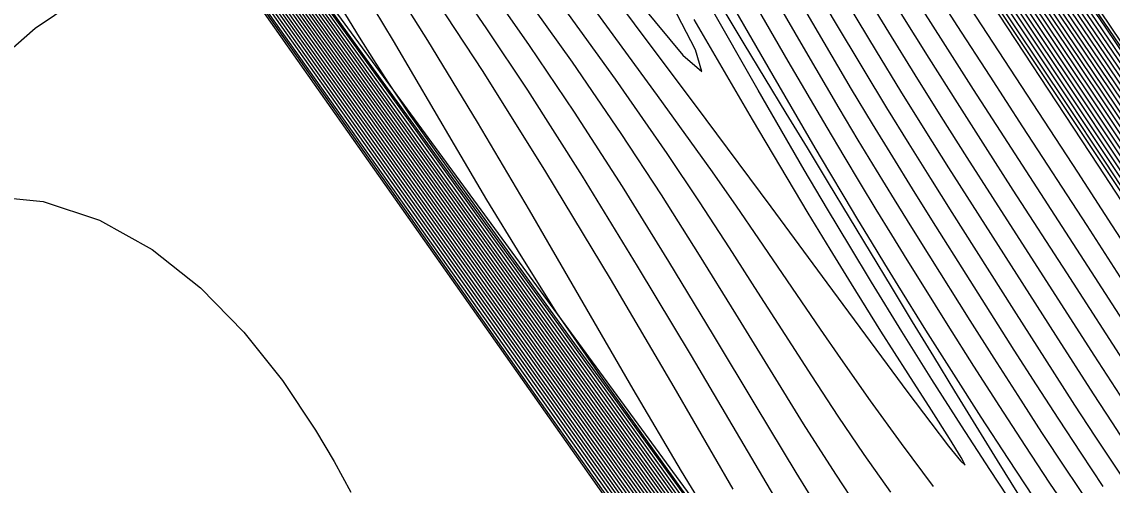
# Model space of a CAD drawing. Extents: x 2356077 to 2359823, y 225951 to 227822.
# Drawn here: x 2357586.5 to 2357652.2, y 226526.4 to 226554.3 of the extents above; entities that cross this region are included whole.
import ezdxf

# ---------------------------------------------------------------- set-up
doc = ezdxf.new("R2010")
doc.units = 0
for name, color, linetype in [('DTM Contours Major', 7, 'Continuous'), ('DTM Contours Minor', 7, 'Continuous'), ('Exist DTM Breakline', 7, 'Continuous'), ('Exist DTM Breakline Underwater', 7, 'Continuous'), ('Exist DTM Drainline', 7, 'Continuous')]:
    doc.layers.add(name, color=color, linetype=linetype)

msp = doc.modelspace()

# ---------------------------------------------------------------- linework, layer by layer
at = {"layer": 'DTM Contours Major'}
for points in [[(2357667.776, 226525.401), (2357652.498, 226548.245), (2357649.466, 226552.762), (2357641.825, 226564.093), (2357632.596, 226577.84), (2357625.065, 226589.019), (2357615.729, 226602.938), (2357611.977, 226608.502), (2357600.343, 226625.697), (2357597.695, 226629.641), (2357595.604, 226632.714), (2357594.633, 226634.157), (2357593.673, 226635.626), (2357592.749, 226637.074), (2357591.907, 226638.432), (2357591.078, 226639.809), (2357590.144, 226641.412), (2357589.202, 226643.081), (2357588.249, 226644.816), (2357587.283, 226646.619), (2357586.301, 226648.49)], [(2357663.695, 226524.224), (2357661.549, 226527.487), (2357659.479, 226530.695), (2357655.276, 226537.268), (2357654.16, 226539.002), (2357652.189, 226542.049), (2357650.137, 226545.2), (2357643.694, 226555.063), (2357640.7, 226559.666), (2357636.369, 226566.345), (2357632.359, 226572.483), (2357627.83, 226579.378), (2357623.007, 226586.695), (2357618.116, 226594.1), (2357604.772, 226614.261)], [(2357613.039, 226610.532), (2357617.149, 226604.505), (2357621.286, 226598.415), (2357629.966, 226585.601), (2357644.839, 226563.72), (2357651.265, 226554.277), (2357655.639, 226547.828), (2357658.395, 226543.74), (2357661.669, 226538.855), (2357663.795, 226535.675), (2357666.007, 226532.375), (2357670.625, 226525.603)], [(2357665.748, 226526.043), (2357663.84, 226528.918), (2357659.478, 226535.551), (2357656.95, 226539.373), (2357653.148, 226545.094), (2357649.191, 226551.026), (2357643.661, 226559.284), (2357638.4, 226567.132), (2357626.97, 226584.229), (2357621.742, 226592.044), (2357613.838, 226603.874), (2357610.189, 226609.313)], [(2357654.726, 226526.329), (2357653.372, 226528.365), (2357652.213, 226530.131), (2357651.071, 226531.887), (2357648.81, 226535.397), (2357643.781, 226543.246), (2357642.369, 226545.463), (2357640.936, 226547.737), (2357639.481, 226550.075), (2357638.006, 226552.483), (2357636.324, 226555.279), (2357632.806, 226561.205), (2357630.928, 226564.356), (2357628.942, 226567.645), (2357626.827, 226571.084), (2357623.766, 226575.941), (2357620.536, 226580.963), (2357617.241, 226586.026), (2357610.867, 226595.776), (2357607.993, 226600.214), (2357606.494, 226602.562), (2357605.086, 226604.787), (2357602.46, 226608.975)], [(2357668.847, 226526.073), (2357667.126, 226528.612), (2357663.647, 226533.774), (2357654.649, 226547.188), (2357651.862, 226551.319), (2357643.416, 226563.785), (2357636.472, 226574.076), (2357626.57, 226588.708), (2357619.449, 226599.282), (2357614.576, 226606.482)], [(2357586.453, 226590.054), (2357587.566, 226588.471), (2357588.677, 226586.88), (2357589.793, 226585.263), (2357590.923, 226583.605), (2357592.671, 226580.99), (2357594.46, 226578.272), (2357598.129, 226572.647), (2357599.992, 226569.804), (2357601.863, 226566.98), (2357603.296, 226564.846), (2357604.744, 226562.699), (2357606.221, 226560.498), (2357607.741, 226558.198), (2357609.321, 226555.759), (2357610.973, 226553.137), (2357613.958, 226548.222), (2357617.087, 226542.915), (2357623.344, 226532.162), (2357626.255, 226527.232), (2357628.875, 226522.945)], [(2357583.055, 226585.19), (2357586.628, 226580.272), (2357590.947, 226574.303), (2357597.768, 226564.842), (2357610.525, 226547.081), (2357617.908, 226536.777), (2357632.22, 226516.804)], [(2357583.774, 226583.024), (2357588.922, 226575.871), (2357594.105, 226568.641), (2357602.728, 226556.566), (2357610.971, 226545.047), (2357620.01, 226532.377), (2357629.257, 226519.445)], [(2357583.831, 226581.677), (2357589.103, 226574.309), (2357593.603, 226567.995), (2357599.933, 226559.095), (2357607.541, 226548.429), (2357618.52, 226532.991), (2357626.311, 226522.064)], [(2357583.101, 226581.413), (2357592.803, 226567.744), (2357601.45, 226555.561), (2357608.049, 226546.265), (2357617.916, 226532.355), (2357631.555, 226513.152)], [(2357618.916, 226555.44), (2357622.268, 226550.795), (2357625.385, 226546.333), (2357627.333, 226543.434), (2357629.145, 226540.662), (2357630.853, 226538.002), (2357632.49, 226535.439), (2357634.088, 226532.957), (2357635.68, 226530.541), (2357637.255, 226528.232), (2357638.852, 226525.96)], [(2357647.488, 226525.645), (2357645.939, 226527.98), (2357644.32, 226530.468), (2357642.66, 226533.062), (2357640.985, 226535.717), (2357639.323, 226538.385), (2357638.512, 226539.701), (2357637.703, 226541.023), (2357636.887, 226542.367), (2357636.056, 226543.748), (2357635.203, 226545.18), (2357634.318, 226546.678), (2357631.783, 226551.033), (2357629.037, 226555.803)], [(2357584.198, 226543.798), (2357587.819, 226543.444), (2357591.23, 226542.33), (2357594.394, 226540.552), (2357597.293, 226538.254), (2357599.911, 226535.582), (2357602.231, 226532.677), (2357604.235, 226529.685), (2357605.342, 226527.807), (2357606.363, 226525.958)]]:
    msp.add_lwpolyline(points, dxfattribs=at)
at = {"layer": 'DTM Contours Minor'}
for points in [[(2357670.098, 226523.343), (2357667.305, 226527.471), (2357662.663, 226534.371), (2357653.183, 226548.515), (2357650.387, 226552.663), (2357642.783, 226563.904), (2357634.92, 226575.583), (2357625.97, 226588.83), (2357617.961, 226600.743), (2357613.54, 226607.284), (2357605.038, 226619.816), (2357602.377, 226623.727), (2357601.078, 226625.667), (2357599.729, 226627.661), (2357595.81, 226633.42), (2357594.564, 226635.327), (2357593.348, 226637.239), (2357592.485, 226638.634), (2357591.63, 226640.05), (2357590.39, 226642.169), (2357589.149, 226644.357), (2357587.912, 226646.598), (2357586.681, 226648.877), (2357585.462, 226651.179)], [(2357668.551, 226524.712), (2357660.297, 226537.024), (2357653.155, 226547.697), (2357650.274, 226551.986), (2357642.144, 226564.03), (2357633.371, 226577.087), (2357625.367, 226588.957), (2357616.474, 226602.205), (2357612.499, 226608.094), (2357602.489, 226622.879), (2357601.024, 226625.037), (2357598.368, 226628.988), (2357596.085, 226632.343), (2357595.024, 226633.913), (2357593.97, 226635.527), (2357592.952, 226637.124), (2357592.099, 226638.499), (2357591.258, 226639.895), (2357590.225, 226641.665), (2357589.187, 226643.501), (2357588.141, 226645.401), (2357587.088, 226647.362), (2357586.026, 226649.379)], [(2357659.458, 226526.113), (2357657.68, 226528.82), (2357655.127, 226532.761), (2357650.965, 226539.214), (2357645.689, 226547.345), (2357643.856, 226550.186), (2357642.027, 226553.047), (2357640.224, 226555.901), (2357639.026, 226557.82), (2357635.308, 226563.816), (2357633.94, 226566.005), (2357632.463, 226568.345), (2357628.878, 226573.937), (2357624.878, 226580.088), (2357620.669, 226586.507), (2357612.453, 226598.978), (2357608.86, 226604.448), (2357602.712, 226613.864)], [(2357669.621, 226525.368), (2357667.807, 226528.036), (2357665.969, 226530.754), (2357662.328, 226536.169), (2357656.421, 226544.98), (2357654.323, 226548.096), (2357650.83, 226553.261), (2357643.727, 226563.734), (2357635.561, 226575.815), (2357628.562, 226586.145), (2357624.626, 226591.974), (2357620.195, 226598.548), (2357616.821, 226603.535), (2357611.66, 226611.135)], [(2357669.235, 226520.335), (2357663.015, 226529.675), (2357658.88, 226535.986), (2357656.663, 226539.349), (2357654.71, 226542.301), (2357650.598, 226548.484), (2357646.473, 226554.661), (2357638.043, 226567.25), (2357619.369, 226595.211), (2357613.122, 226604.564), (2357609.56, 226609.876)], [(2357658.363, 226525.475), (2357656.715, 226527.961), (2357655.131, 226530.385), (2357653.222, 226533.334), (2357649.468, 226539.158), (2357646.247, 226544.133), (2357644.572, 226546.73), (2357642.877, 226549.377), (2357641.177, 226552.058), (2357639.491, 226554.758), (2357638.128, 226556.973), (2357633.865, 226563.964), (2357632.289, 226566.521), (2357630.585, 226569.248), (2357627.169, 226574.61), (2357623.422, 226580.392), (2357619.517, 226586.359), (2357611.929, 226597.904), (2357608.593, 226603.012), (2357607.323, 226604.972), (2357604.999, 226608.584)], [(2357668.815, 226520.496), (2357662.122, 226530.546), (2357659.5, 226534.55), (2357657.054, 226538.289), (2357654.362, 226542.374), (2357652.214, 226545.617), (2357647.831, 226552.2), (2357635.559, 226570.555), (2357614.56, 226602.035), (2357610.238, 226608.49)], [(2357666.471, 226525.432), (2357664.641, 226528.199), (2357660.073, 226535.116), (2357655.476, 226542.039), (2357649.857, 226550.461), (2357645.251, 226557.337), (2357640.571, 226564.306), (2357633.125, 226575.434), (2357627.595, 226583.693), (2357622.088, 226591.913), (2357614.537, 226603.208), (2357610.805, 226608.768)], [(2357666.998, 226526.094), (2357660.664, 226535.59), (2357651.84, 226548.795), (2357647.453, 226555.329), (2357641.506, 226564.155), (2357635.027, 226573.815), (2357630.632, 226580.363), (2357624.765, 226589.08), (2357614.982, 226603.675), (2357611.452, 226608.912)], [(2357665.506, 226523.947), (2357663.063, 226527.667), (2357660.573, 226531.496), (2357656.29, 226538.092), (2357653.828, 226541.862), (2357651.359, 226545.627), (2357643.912, 226556.949), (2357639.596, 226563.53), (2357633.578, 226572.728), (2357630.333, 226577.662), (2357626.905, 226582.835), (2357623.274, 226588.26), (2357619.422, 226593.95), (2357614.56, 226601.047), (2357609.517, 226608.387)], [(2357667.177, 226524.862), (2357665.431, 226527.491), (2357660.668, 226534.68), (2357655.872, 226541.886), (2357650.52, 226549.903), (2357645.988, 226556.663), (2357640.876, 226564.265), (2357633.761, 226574.891), (2357628.217, 226583.162), (2357624.174, 226589.185), (2357615.227, 226602.556), (2357611.414, 226608.234)], [(2357613.797, 226608.352), (2357619.21, 226600.375), (2357624.049, 226593.21), (2357628.924, 226585.992), (2357639.052, 226571.053), (2357644.032, 226563.691), (2357653.347, 226549.962), (2357656.118, 226545.856), (2357660.891, 226538.742), (2357664.616, 226533.189), (2357666.55, 226530.319), (2357668.488, 226527.458), (2357670.399, 226524.657)], [(2357614.225, 226608.082), (2357618.024, 226602.492), (2357622.675, 226595.622), (2357627.44, 226588.568), (2357633.135, 226580.167), (2357640.672, 226569.056), (2357646.207, 226560.895), (2357652.142, 226552.156), (2357655.977, 226546.489), (2357659.439, 226541.337), (2357665.092, 226532.905), (2357667.127, 226529.886), (2357669.17, 226526.875), (2357671.187, 226523.932)], [(2357614.65, 226607.816), (2357618.627, 226601.967), (2357624.228, 226593.698), (2357629.63, 226585.714), (2357646.569, 226560.771), (2357652.803, 226551.599), (2357654.857, 226548.568), (2357657.614, 226544.481), (2357661.457, 226538.75), (2357665.557, 226532.631), (2357667.701, 226529.454), (2357669.877, 226526.264)], [(2357667.879, 226524.295), (2357666.216, 226526.79), (2357661.261, 226534.245), (2357652.885, 226546.799), (2357647.846, 226554.323), (2357641.189, 226564.213), (2357634.395, 226574.352), (2357629.93, 226581.009), (2357624.467, 226589.136), (2357615.912, 226601.912), (2357612.018, 226607.706)], [(2357669.325, 226524.026), (2357665.083, 226530.329), (2357659.259, 226539.012), (2357653.81, 226547.151), (2357651.082, 226551.212), (2357646.777, 226557.584), (2357642.464, 226563.967), (2357634.146, 226576.335), (2357625.669, 226588.894), (2357617.217, 226601.474), (2357613.02, 226607.688)], [(2357615.482, 226607.309), (2357619.849, 226600.897), (2357630.275, 226585.527), (2357639.22, 226572.374), (2357651.816, 226553.878), (2357654.157, 226550.43), (2357656.478, 226547), (2357659.748, 226542.141), (2357664.058, 226535.691), (2357666.415, 226532.21), (2357671.451, 226524.827)], [(2357670.87, 226522.661), (2357668.075, 226526.774), (2357664.801, 226531.626), (2357659.926, 226538.887), (2357655.117, 226546.063), (2357652.698, 226549.66), (2357647.905, 226556.747), (2357643.101, 226563.843), (2357635.696, 226574.831), (2357626.271, 226588.768), (2357618.704, 226600.013), (2357614.059, 226606.882)], [(2357615.932, 226606.981), (2357622.802, 226596.904), (2357632.825, 226582.192), (2357635.209, 226578.685), (2357637.62, 226575.128), (2357640.034, 226571.552), (2357643.267, 226566.732), (2357644.955, 226564.2), (2357647.408, 226560.537), (2357658.487, 226544.284), (2357661.433, 226540.158), (2357664.256, 226536.354), (2357667.053, 226532.693), (2357669.737, 226529.28), (2357672.22, 226526.22)], [(2357653.631, 226525.658), (2357652.414, 226527.465), (2357651.183, 226529.325), (2357649.959, 226531.199), (2357648.74, 226533.087), (2357646.301, 226536.903), (2357642.56, 226542.786), (2357641.276, 226544.821), (2357639.97, 226546.915), (2357638.634, 226549.081), (2357637.266, 226551.335), (2357635.427, 226554.421), (2357631.52, 226561.065), (2357629.433, 226564.597), (2357627.243, 226568.252), (2357624.942, 226572.017), (2357622.075, 226576.589), (2357619.109, 226581.221), (2357616.116, 226585.836), (2357610.33, 226594.715), (2357607.68, 226598.826), (2357606.081, 226601.344), (2357604.571, 226603.748), (2357603.133, 226606.06)], [(2357657.251, 226524.861), (2357655.732, 226527.128), (2357654.261, 226529.362), (2357653.194, 226530.998), (2357651.115, 226534.212), (2357645.009, 226543.695), (2357643.468, 226546.1), (2357641.905, 226548.558), (2357640.329, 226551.067), (2357638.75, 226553.621), (2357637.226, 226556.128), (2357634.082, 226561.364), (2357632.406, 226564.144), (2357630.624, 226567.067), (2357628.708, 226570.159), (2357625.465, 226575.279), (2357621.974, 226580.685), (2357618.375, 226586.199), (2357611.4, 226596.838), (2357608.299, 226601.607), (2357606.909, 226603.77), (2357605.605, 226605.812)], [(2357662.523, 226523.783), (2357660.541, 226526.768), (2357658.624, 226529.709), (2357653.233, 226538.078), (2357650.686, 226542.005), (2357646.83, 226547.928), (2357644.851, 226550.976), (2357642.873, 226554.038), (2357640.924, 226557.081), (2357636.742, 226563.683), (2357635.594, 226565.488), (2357634.367, 226567.408), (2357630.605, 226573.228), (2357626.355, 226579.734), (2357621.846, 226586.593), (2357609.056, 226605.977)], [(2357668.424, 226520.611), (2357661.145, 226531.542), (2357658.987, 226534.83), (2357656.354, 226538.873), (2357654.1, 226542.308), (2357651.789, 226545.809), (2357649.448, 226549.337), (2357644.783, 226556.336), (2357635.157, 226570.744), (2357623.574, 226588.125), (2357616.233, 226599.148), (2357611.546, 226606.162)], [(2357571.478, 226599.186), (2357589.759, 226573.656), (2357594.175, 226567.464), (2357600.168, 226559.043), (2357608.226, 226547.754), (2357618.819, 226532.867), (2357626.902, 226521.537)], [(2357586.01, 226598.68), (2357587.71, 226596.449), (2357589.425, 226594.169), (2357591.144, 226591.852), (2357592.855, 226589.51), (2357594.546, 226587.154), (2357596.208, 226584.794), (2357597.595, 226582.788), (2357601.822, 226576.605), (2357603.333, 226574.424), (2357604.937, 226572.148), (2357607.637, 226568.409), (2357613.567, 226560.33), (2357616.64, 226556.101), (2357619.681, 226551.82), (2357622.612, 226547.541), (2357625.038, 226543.838), (2357627.334, 226540.209), (2357629.516, 226536.685), (2357631.6, 226533.294), (2357633.6, 226530.068), (2357635.533, 226527.037), (2357636.883, 226524.997)], [(2357585.568, 226597.319), (2357587.131, 226595.224), (2357588.696, 226593.111), (2357590.258, 226590.98), (2357591.813, 226588.831), (2357593.355, 226586.665), (2357594.881, 226584.481), (2357596.36, 226582.323), (2357597.838, 226580.137), (2357599.337, 226577.911), (2357600.878, 226575.634), (2357602.48, 226573.295), (2357604.164, 226570.882), (2357606.542, 226567.558), (2357611.686, 226560.476), (2357614.377, 226556.724), (2357617.097, 226552.838), (2357619.808, 226548.819), (2357622.686, 226544.351), (2357625.485, 226539.841), (2357628.179, 226535.397), (2357630.743, 226531.128), (2357633.151, 226527.141), (2357635.379, 226523.544)], [(2357582.996, 226596.918), (2357587.203, 226591.061), (2357588.459, 226589.301), (2357589.71, 226587.532), (2357590.96, 226585.74), (2357592.216, 226583.911), (2357593.864, 226581.465), (2357595.534, 226578.946), (2357598.969, 226573.743), (2357600.743, 226571.085), (2357602.563, 226568.407), (2357604.325, 226565.869), (2357608.04, 226560.565), (2357610.02, 226557.694), (2357612.1, 226554.609), (2357614.294, 226551.256), (2357618.07, 226545.24), (2357621.976, 226538.785), (2357625.806, 226532.287), (2357629.357, 226526.141)], [(2357575.013, 226594.487), (2357590.417, 226573.001), (2357594.747, 226566.932), (2357600.404, 226558.989), (2357608.911, 226547.078), (2357619.118, 226532.744), (2357627.492, 226521.013)], [(2357581.942, 226594.472), (2357586.705, 226587.593), (2357587.688, 226586.16), (2357588.68, 226584.701), (2357589.691, 226583.198), (2357591.572, 226580.355), (2357593.509, 226577.381), (2357595.47, 226574.337), (2357599.341, 226568.295), (2357601.187, 226565.421), (2357603.221, 226562.271), (2357604.209, 226560.733), (2357605.191, 226559.191), (2357606.173, 226557.623), (2357607.167, 226556.007), (2357608.899, 226553.114), (2357612.571, 226546.851), (2357614.531, 226543.546), (2357616.587, 226540.169), (2357618.747, 226536.751), (2357621.367, 226532.963), (2357634.442, 226514.762)], [(2357586.54, 226594.017), (2357587.956, 226592.075), (2357589.364, 226590.128), (2357590.766, 226588.169), (2357592.163, 226586.188), (2357593.555, 226584.178), (2357595.122, 226581.871), (2357596.698, 226579.516), (2357599.934, 226574.665), (2357601.622, 226572.169), (2357603.374, 226569.627), (2357605.436, 226566.708), (2357609.829, 226560.572), (2357612.146, 226557.291), (2357614.534, 226553.827), (2357616.985, 226550.148), (2357620.289, 226544.964), (2357623.604, 226539.565), (2357626.842, 226534.162), (2357632.74, 226524.193)], [(2357580.149, 226589.082), (2357593.175, 226570.978), (2357600.44, 226560.856), (2357613.771, 226542.269), (2357623.054, 226529.301), (2357631.621, 226517.341)], [(2357585.012, 226587.94), (2357586.709, 226585.417), (2357587.57, 226584.125), (2357588.448, 226582.795), (2357590.482, 226579.673), (2357592.579, 226576.404), (2357594.682, 226573.088), (2357596.731, 226569.828), (2357598.668, 226566.725), (2357601.02, 226562.932), (2357602.633, 226560.31), (2357603.621, 226558.682), (2357606.031, 226554.672), (2357606.853, 226553.329), (2357607.711, 226551.962), (2357608.62, 226550.557), (2357609.862, 226548.707), (2357611.37, 226546.6), (2357617.569, 226537.984), (2357619.829, 226534.891), (2357621.989, 226531.918), (2357624.242, 226528.806), (2357626.543, 226525.616)], [(2357579.934, 226586.376), (2357588.226, 226574.739), (2357600.303, 226557.738), (2357607.28, 226547.931), (2357617.629, 226533.354), (2357626.409, 226521.01)], [(2357580.626, 226585.906), (2357589.703, 226573.202), (2357596.399, 226563.786), (2357602.092, 226555.786), (2357608.527, 226546.755), (2357617.046, 226534.765), (2357625.719, 226522.592)], [(2357581.496, 226583.927), (2357589.364, 226572.868), (2357600.008, 226557.872), (2357606.652, 226548.525), (2357617.338, 226533.467), (2357633.736, 226510.396)], [(2357586.419, 226583.508), (2357587.126, 226582.397), (2357589.126, 226579.228), (2357595.138, 226569.611), (2357596.925, 226566.787), (2357598.492, 226564.362), (2357599.067, 226563.495), (2357599.607, 226562.695), (2357600.488, 226561.469), (2357601.035, 226560.685), (2357601.678, 226559.792), (2357602.382, 226558.822), (2357606.601, 226552.955), (2357613.503, 226543.435), (2357618.493, 226536.529), (2357624.157, 226528.656), (2357630.636, 226519.622)], [(2357581.938, 226582.789), (2357601.762, 226554.837), (2357619.099, 226530.389), (2357631.287, 226513.219)], [(2357583.524, 226583.121), (2357590.089, 226573.985), (2357594.638, 226567.628), (2357602.424, 226556.713), (2357610.283, 226545.726), (2357619.713, 226532.498), (2357628.669, 226519.967)], [(2357584.016, 226582.937), (2357589.422, 226575.434), (2357594.852, 226567.865), (2357603.03, 226556.42), (2357611.662, 226544.365), (2357620.306, 226532.256), (2357629.846, 226518.922)], [(2357584.447, 226582.825), (2357588.424, 226577.32), (2357594.485, 226568.898), (2357600.894, 226559.953), (2357613.059, 226542.981), (2357620.895, 226532.02), (2357631.026, 226517.872)], [(2357586.085, 226581.637), (2357586.797, 226580.531), (2357587.55, 226579.383), (2357588.364, 226578.168), (2357589.82, 226576.054), (2357591.563, 226573.604), (2357596.942, 226566.136), (2357602.102, 226559.039), (2357604.291, 226556.017), (2357608.782, 226549.789), (2357613.184, 226543.662), (2357632.836, 226516.242)], [(2357584.333, 226580.459), (2357588.967, 226573.967), (2357596.011, 226564.056), (2357601.713, 226556.038), (2357607.905, 226547.341), (2357617.924, 226533.236), (2357625.125, 226523.123)], [(2357586.11, 226580.275), (2357591.886, 226572.255), (2357596.635, 226565.635), (2357603.33, 226556.277), (2357612.356, 226543.679), (2357620.601, 226532.137), (2357630.435, 226518.398)], [(2357583.703, 226580.04), (2357598.537, 226559.098), (2357622.064, 226525.906)], [(2357586.365, 226578.914), (2357591.077, 226572.343), (2357595.319, 226566.402), (2357602.121, 226556.861), (2357609.596, 226546.403), (2357619.416, 226532.621), (2357628.081, 226520.489)], [(2357586.469, 226575.861), (2357618.004, 226531.33), (2357628.48, 226516.554)], [(2357581.337, 226548.609), (2357587.352, 226553.869), (2357594.265, 226558.538), (2357591.706, 226562.618), (2357591.133, 226565.879), (2357590.434, 226568.567), (2357589.6, 226570.662), (2357588.957, 226571.959), (2357588.832, 226572.249), (2357590.32, 226570.224), (2357593.619, 226565.594), (2357598.206, 226559.113), (2357603.555, 226551.534), (2357617.485, 226531.773), (2357623.774, 226522.872)], [(2357649.882, 226524.395), (2357648.451, 226526.509), (2357646.961, 226528.761), (2357645.43, 226531.115), (2357643.878, 226533.535), (2357642.326, 226535.985), (2357640.791, 226538.431), (2357639.858, 226539.929), (2357638.928, 226541.431), (2357637.992, 226542.958), (2357637.038, 226544.529), (2357636.055, 226546.165), (2357635.033, 226547.887), (2357632.697, 226551.883), (2357627.532, 226560.832)], [(2357650.786, 226525.331), (2357649.391, 226527.406), (2357647.969, 226529.562), (2357646.531, 226531.776), (2357645.087, 226534.028), (2357643.646, 226536.294), (2357641.176, 226540.214), (2357640.135, 226541.881), (2357639.084, 226543.576), (2357638.014, 226545.322), (2357636.912, 226547.141), (2357635.768, 226549.054), (2357633.608, 226552.73), (2357628.882, 226560.878)], [(2357651.664, 226526.308), (2357650.326, 226528.312), (2357648.985, 226530.353), (2357647.644, 226532.421), (2357646.306, 226534.508), (2357643.642, 226538.696), (2357641.339, 226542.343), (2357640.174, 226544.206), (2357638.987, 226546.124), (2357637.769, 226548.117), (2357636.511, 226550.205), (2357634.516, 226553.58), (2357630.209, 226560.959)], [(2357619.091, 226559.9), (2357627.729, 226548.386), (2357631.646, 226543.131), (2357635.017, 226538.564), (2357638.311, 226534.102), (2357639.9, 226531.966), (2357641.273, 226530.141), (2357642.354, 226528.732), (2357643.069, 226527.844), (2357643.343, 226527.582), (2357643.11, 226528.043), (2357642.407, 226529.182), (2357641.314, 226530.898), (2357639.912, 226533.089), (2357638.28, 226535.654), (2357636.498, 226538.492), (2357635.214, 226540.571), (2357633.893, 226542.741), (2357630.536, 226548.384), (2357627.036, 226554.398)], [(2357623.904, 226555.203), (2357626.342, 226552.237), (2357627.482, 226551.261), (2357627.101, 226552.57), (2357625.468, 226555.754)], [(2357646.463, 226524.861), (2357644.834, 226527.318), (2357643.12, 226529.958), (2357641.344, 226532.742), (2357639.534, 226535.631), (2357637.713, 226538.586), (2357636.401, 226540.75), (2357635.062, 226542.988), (2357633.663, 226545.36), (2357630.886, 226550.144), (2357627.884, 226555.374)], [(2357621.146, 226554.814), (2357624.809, 226549.826), (2357628.115, 226545.224), (2357629.562, 226543.157), (2357630.908, 226541.203), (2357634.62, 226535.762), (2357635.84, 226534.001), (2357637.636, 226531.467), (2357639.497, 226528.898), (2357641.413, 226526.298)]]:
    msp.add_lwpolyline(points, dxfattribs=at)
at = {"layer": 'Exist DTM Breakline'}
for points in [[(2357677.671, 226516.083), (2357594.654, 226639.164), (2357570.955, 226681.056)], [(2357651.399, 226483.521), (2357563.8, 226607.748), (2357545.521, 226633.163)]]:
    msp.add_lwpolyline(points, dxfattribs=at)
at = {"layer": 'Exist DTM Breakline Underwater'}
for points in [[(2357673.929, 226512.255), (2357589.669, 226638.544), (2357567.907, 226682.757), (2357572.328, 226695.394), (2357571.596, 226704.314), (2357587.31, 226731.137), (2357591.456, 226734.989), (2357599.673, 226759.537)], [(2357654.397, 226488.155), (2357566.184, 226608.403), (2357552.055, 226632.945)]]:
    msp.add_lwpolyline(points, dxfattribs=at)
at = {"layer": 'Exist DTM Drainline'}
msp.add_spline([(2357699.586, 226858.192), (2357670.366, 226820.782), (2357623.327, 226796.892), (2357587.218, 226772.268), (2357568.803, 226744.252), (2357555.19, 226717.62), (2357555.017, 226695.126), (2357553.473, 226672.759), (2357563.697, 226642.736), (2357576.526, 226627.993), (2357663.798, 226499.169), (2357732.721, 226415.647), (2357803.211, 226342.215), (2357874.586, 226264.309)], degree=3, dxfattribs=at)

doc.saveas('drawing.dxf')
